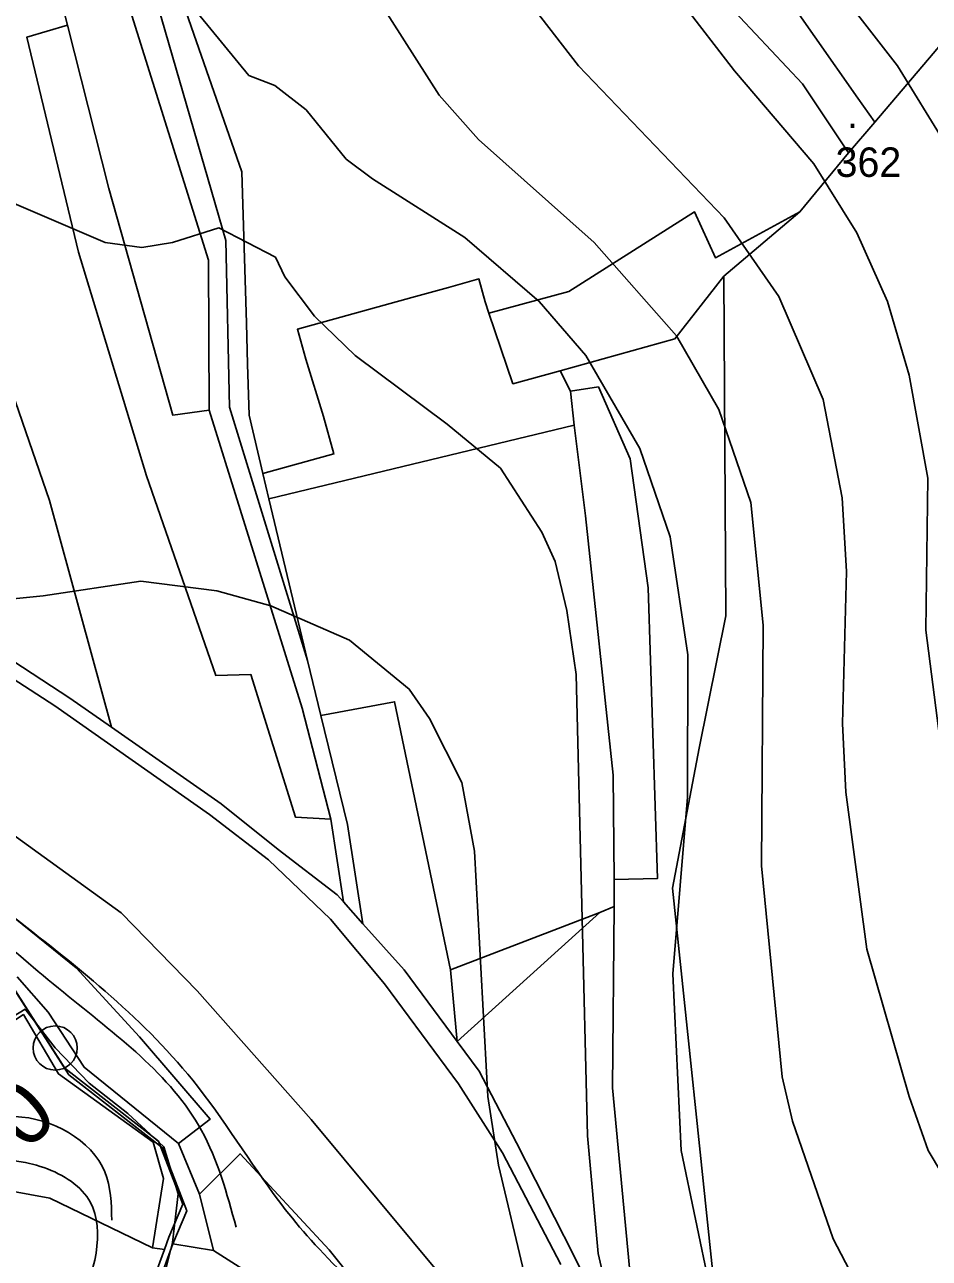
# Model space of a CAD drawing. Extents: x -510989 to -501240, y -1184665 to -1176098.
# Drawn here: x -503734.2 to -503549.8, y -1180716 to -1180464.6 of the extents above; entities that cross this region are included whole.
import ezdxf

# ---------------------------------------------------------------- set-up
doc = ezdxf.new("R2010")
doc.units = 0
for name, color, linetype in [('lesni_pozemek', 7, 'Continuous'), ('orna_puda', 7, 'Continuous'), ('ostatni_plocha_x_draha', 7, 'Continuous'), ('ostatni_plocha_x_neplodna_puda', 7, 'Continuous'), ('ostatni_plocha_x_ostatni_komunikace', 7, 'Continuous'), ('ostatni_plocha_x_silnice', 7, 'Continuous'), ('popis', 7, 'Continuous'), ('STAV_zaplavove_uzemi', 7, 'Continuous'), ('trasovani_toku', 7, 'Continuous'), ('trvaly_travni_porost', 7, 'Continuous'), ('vodni_plocha_x_vodni_tok_v_koryt_prir_n_upr', 7, 'Continuous'), ('vrstevnice_01', 7, 'Continuous'), ('vrstevnice_02', 7, 'Continuous'), ('vrstevnice_05', 7, 'Continuous'), ('zastavena_plocha_a_nadvori', 7, 'Continuous')]:
    doc.layers.add(name, color=color, linetype=linetype)

msp = doc.modelspace()

# ---------------------------------------------------------------- linework, layer by layer
at = {"layer": 'lesni_pozemek'}
msp.add_lwpolyline([(-503533.5, -1180803.41), (-503563.79, -1180785.56), (-503588.48, -1180762.44), (-503599.05, -1180753.9), (-503594.94, -1180744.02), (-503593.51, -1180722.84), (-503602.15, -1180640.58), (-503596.73, -1180612.04), (-503591.25, -1180585.06), (-503591.68, -1180515.89), (-503576.18, -1180502.75), (-503566.29, -1180490.75), (-503560.9, -1180484.48), (-503542.5, -1180462.78)], dxfattribs=at)
for points in [[(-503601.64, -1180528.62), (-503591.68, -1180515.89), (-503591.25, -1180585.06), (-503596.73, -1180612.04), (-503602.15, -1180640.58), (-503593.51, -1180722.84), (-503594.94, -1180744.02), (-503599.05, -1180753.9), (-503608.56, -1180746.23), (-503608.97, -1180738.78), (-503614.4, -1180681.22), (-503614.02, -1180644.27), (-503614.06, -1180638.81), (-503605.22, -1180638.61), (-503607.13, -1180579.36), (-503610.75, -1180553.06), (-503617.26, -1180538.39), (-503622.95, -1180539.29), (-503625.01, -1180535.17)], [(-503614.02, -1180644.27), (-503614.4, -1180681.22), (-503608.97, -1180738.78), (-503610.42, -1180739.1), (-503622.33, -1180715.28), (-503633.96, -1180692.44), (-503641.54, -1180677.86), (-503646.02, -1180671.82), (-503616.98, -1180645.53)]]:
    msp.add_lwpolyline(points, close=True, dxfattribs=at)
at = {"layer": 'orna_puda'}
msp.add_lwpolyline([(-503622.22, -1180546.23), (-503619.89, -1180564.68), (-503614.22, -1180617.56), (-503614.06, -1180638.81), (-503614.02, -1180644.27), (-503616.98, -1180645.53), (-503647.37, -1180657.2), (-503658.78, -1180602.56), (-503673.81, -1180605.35), (-503676.52, -1180594.14), (-503684.4, -1180561.26)], close=True, dxfattribs=at)
at = {"layer": 'ostatni_plocha_x_draha'}
for points in [[(-504050.38, -1180529.2), (-504011.3, -1180526.7), (-503991.91, -1180525.26), (-503972.65, -1180526.94), (-503942.7, -1180531.97), (-503920.4, -1180536.44), (-503878.69, -1180549.11), (-503842.28, -1180559.88), (-503797.62, -1180573.3), (-503768.92, -1180582.78), (-503755.03, -1180588.3), (-503740.5, -1180595.42), (-503728.04, -1180603.41), (-503696.54, -1180625.52), (-503684.47, -1180634.75), (-503671.84, -1180646.84), (-503660.86, -1180660.05), (-503645.78, -1180680.44), (-503636.8, -1180694.49), (-503624.93, -1180717.25)], [(-503536.64, -1180850.18), (-503560.57, -1180820.77), (-503579.71, -1180795.62), (-503597.29, -1180777.84), (-503641.82, -1180728.5), (-503675.8, -1180687.66), (-503699.02, -1180661.49), (-503714.51, -1180645.55), (-503771.73, -1180604.31), (-503793.07, -1180592.97), (-503820.15, -1180582.16), (-503851.54, -1180571.67), (-503897.34, -1180555.49), (-503936.67, -1180546.45), (-503962.9, -1180542.96), (-503983.6, -1180531.11), (-503992.96, -1180529.75), (-504016.96, -1180533.2), (-504032.06, -1180536.14), (-504051.35, -1180540.4)], [(-504050.53, -1180715.17), (-503994.39, -1180690.6), (-503992.99, -1180695.12), (-503985.88, -1180692.95), (-503973.84, -1180689.11), (-503957.35, -1180683.97), (-503948.66, -1180681.12), (-503928.99, -1180675.68), (-503917.92, -1180673.46), (-503909.8, -1180672), (-503892.82, -1180670.42), (-503889.47, -1180670.16), (-503878.59, -1180670.9), (-503863.19, -1180671.95), (-503822.35, -1180685.85), (-503787.22, -1180684.15), (-503784.06, -1180691.38), (-503775.83, -1180695.17), (-503729.09, -1180703.71), (-503708.13, -1180713.81), (-503705.69, -1180714.15), (-503707.85, -1180720.08)], [(-503707.05, -1180721.42), (-503703.98, -1180713), (-503695.73, -1180714.36), (-503650.87, -1180742.93)]]:
    msp.add_lwpolyline(points, dxfattribs=at)
at = {"layer": 'ostatni_plocha_x_neplodna_puda'}
for points in [[(-503647.82, -1180372.96), (-503618.88, -1180401.57), (-503608.17, -1180417.04), (-503564.35, -1180479.57), (-503560.9, -1180484.48), (-503566.29, -1180490.75), (-503575.67, -1180476.65), (-503591.61, -1180459.66), (-503614.95, -1180419.46), (-503652.8, -1180378.11)], [(-503719.8, -1180430.97), (-503713.65, -1180426.52), (-503689.92, -1180494.6), (-503689, -1180525.44), (-503688.75, -1180533.78), (-503688.45, -1180544.17), (-503685.65, -1180556.05), (-503684.4, -1180561.26), (-503676.52, -1180594.14), (-503692.47, -1180542.56), (-503693.19, -1180508.59), (-503706.98, -1180460.95)], [(-503622.95, -1180539.29), (-503617.26, -1180538.39), (-503610.75, -1180553.06), (-503607.13, -1180579.36), (-503605.22, -1180638.61), (-503614.06, -1180638.81), (-503614.22, -1180617.56), (-503619.89, -1180564.68), (-503622.22, -1180546.23)], [(-503647.37, -1180657.2), (-503616.98, -1180645.53), (-503646.02, -1180671.82)], [(-503749.43, -1180676.12), (-503734.45, -1180666.3), (-503727.32, -1180678.41), (-503708.01, -1180692.34), (-503705.91, -1180699.7), (-503708.13, -1180713.81), (-503729.09, -1180703.71), (-503775.83, -1180695.17), (-503749.95, -1180684.76)]]:
    msp.add_lwpolyline(points, close=True, dxfattribs=at)
at = {"layer": 'ostatni_plocha_x_ostatni_komunikace'}
for points in [[(-503706.98, -1180460.95), (-503693.19, -1180508.59), (-503692.47, -1180542.56), (-503676.52, -1180594.14), (-503673.81, -1180605.35), (-503668.4, -1180627.57), (-503665.24, -1180647.8), (-503669.23, -1180643.33), (-503671.81, -1180626.52), (-503677.64, -1180603.85), (-503696.59, -1180543.15), (-503696.75, -1180512.63), (-503713.01, -1180460.58)], [(-503624.93, -1180717.25), (-503636.8, -1180694.49), (-503645.78, -1180680.44), (-503660.86, -1180660.05), (-503671.84, -1180646.84), (-503684.47, -1180634.75), (-503696.54, -1180625.52), (-503728.04, -1180603.41), (-503740.5, -1180595.42), (-503755.03, -1180588.3), (-503768.92, -1180582.78), (-503797.62, -1180573.3), (-503842.28, -1180559.88), (-503878.69, -1180549.11), (-503920.4, -1180536.44), (-503942.7, -1180531.97), (-503972.65, -1180526.94), (-503991.91, -1180525.26), (-504011.3, -1180526.7), (-504050.38, -1180529.2)], [(-503738.37, -1180593.05), (-503724.98, -1180601.86), (-503716.52, -1180607.77), (-503694.15, -1180623.39), (-503682.52, -1180632.67), (-503670.51, -1180641.89), (-503669.23, -1180643.33), (-503665.24, -1180647.8), (-503656.86, -1180657.22), (-503646.02, -1180671.82), (-503641.54, -1180677.86), (-503633.96, -1180692.44), (-503622.33, -1180715.28), (-503610.42, -1180739.1)]]:
    msp.add_lwpolyline(points, dxfattribs=at)
at = {"layer": 'ostatni_plocha_x_silnice'}
for points in [[(-503771.73, -1180604.31), (-503714.51, -1180645.55), (-503699.02, -1180661.49), (-503675.8, -1180687.66), (-503641.82, -1180728.5)], [(-503650.95, -1180740.82), (-503672.12, -1180714.26), (-503690.3, -1180694.66), (-503698.56, -1180702.89), (-503702.85, -1180692.57), (-503696.37, -1180687.6), (-503710.77, -1180670.83), (-503723.72, -1180656.77), (-503750.38, -1180635.24)]]:
    msp.add_lwpolyline(points, dxfattribs=at)
at = {"layer": 'popis'}
msp.add_lwpolyline([(-503707.05, -1180721.42), (-503703.98, -1180713), (-503701.16, -1180706.3), (-503706.12, -1180693.45), (-503715.66, -1180686.02), (-503725.2, -1180678.58), (-503735.77, -1180662.04)], dxfattribs=at)
at = {"layer": 'STAV_zaplavove_uzemi'}
for points in [[(-504540.1, -1180857.4), (-504577.6, -1180869.9), (-504578.56, -1180860.28), (-504550.67, -1180843.94), (-504523.75, -1180837.2), (-504478.55, -1180823.74), (-504444.9, -1180804.51), (-504446.82, -1180793.93), (-504446.82, -1180779.51), (-504445.86, -1180755.47), (-504441.05, -1180745.85), (-504426.63, -1180754.51), (-504417.97, -1180766.04), (-504413.17, -1180777.58), (-504398.74, -1180788.16), (-504367.97, -1180786.24), (-504329.51, -1180770.85), (-504283.35, -1180754.51), (-504262.2, -1180724.7), (-504238.16, -1180694.89), (-504218.92, -1180663.15), (-504185.27, -1180631.42), (-504166.04, -1180606.42), (-504143.92, -1180591.03), (-504113.15, -1180572.76), (-504085.26, -1180570.84), (-504067.95, -1180564.11), (-504042.95, -1180584.3), (-504041.99, -1180609.3), (-504034.29, -1180620.84), (-504019.87, -1180632.38), (-503985.25, -1180627.57), (-503970.83, -1180622.77), (-503966.98, -1180607.38), (-503969.87, -1180574.69), (-503950.64, -1180559.3), (-503899.67, -1180566.99), (-503832.36, -1180592), (-503773.38, -1180619.38), (-503737.54, -1180645.61), (-503699.95, -1180679.7), (-503682.47, -1180704.18), (-503669.35, -1180719.04), (-503664.11, -1180725.16), (-503685.09, -1180722.54), (-503689.46, -1180721.66), (-503691.21, -1180741.77), (-503665.86, -1180776.74), (-503654.49, -1180807.33), (-503622.15, -1180837.93), (-503605.54, -1180857.16), (-503581.94, -1180873.77), (-503569.7, -1180887.76), (-503551.34, -1180899.12), (-503533.86, -1180905.24), (-503519.87, -1180914.86), (-503521.62, -1180886.01), (-503509.38, -1180869.4), (-503486.65, -1180862.41), (-503463.92, -1180863.28), (-503442.94, -1180864.15), (-503421.09, -1180871.15), (-503407.1, -1180879.02), (-503403.6, -1180885.13), (-503432.45, -1180912.23), (-503450.81, -1180934.96), (-503458.68, -1180948.07), (-503460.51, -1180958), (-503445.13, -1180968.57), (-503429.74, -1180958.96), (-503410.51, -1180930.11), (-503389.35, -1180907.03), (-503369.16, -1180886.84), (-503347.04, -1180874.34), (-503333.58, -1180868.57), (-503300.89, -1180867.61), (-503271.08, -1180854.15), (-503218.19, -1180816.64), (-503177.8, -1180772.41), (-503136.45, -1180737.79), (-503127.8, -1180727.21), (-503108.57, -1180722.41), (-503094.14, -1180728.18), (-503074.91, -1180728.18), (-503051.83, -1180714.71), (-503035.48, -1180702.21), (-503022.02, -1180736.83), (-503014.33, -1180767.6), (-503006.64, -1180784.91), (-502997.02, -1180789.72), (-502932.59, -1180779.14)], [(-503691.1, -1180709.63), (-503698.14, -1180689.92), (-503726.29, -1180661.77), (-503758.67, -1180635.02), (-503793.87, -1180613.9), (-503848.78, -1180591.37), (-503885.38, -1180575.88), (-503937.22, -1180564.11), (-503952.58, -1180564.11), (-503964.1, -1180580.75), (-503962.82, -1180602.51), (-503964.1, -1180625.54), (-503990.97, -1180635.78), (-504028.09, -1180635.78), (-504080.57, -1180656.26), (-504118.96, -1180675.46), (-504153.52, -1180702.34), (-504177.84, -1180745.85), (-504193.2, -1180768.89), (-504226.47, -1180789.37), (-504318.63, -1180820.09), (-504383.9, -1180844.41), (-504463.25, -1180867.44), (-504524.69, -1180885.36), (-504582.26, -1180902.78), (-504631.98, -1180942.98), (-504690.15, -1180991.64), (-504735.64, -1181042.41), (-504756.79, -1181076.26), (-504777.95, -1181112.22)], [(-504594.17, -1181642.09), (-504629.77, -1181535.28), (-504650.39, -1181443.46), (-504674.75, -1181355.39), (-504706.6, -1181265.44), (-504719.72, -1181182.99), (-504747.83, -1181113.66), (-504727.29, -1181064.42), (-504683.65, -1181020.77), (-504624.52, -1180967.28), (-504575.24, -1180927.85), (-504544.27, -1180915.18), (-504445.72, -1180881.39), (-504404.89, -1180867.31), (-504292.26, -1180829.3), (-504179.63, -1180791.29), (-504099.38, -1180734.98), (-504020.54, -1180698.37), (-503957.18, -1180675.84), (-503893.83, -1180664.58), (-503865.67, -1180678.66), (-503817.8, -1180689.92), (-503788.24, -1180689.92), (-503764.3, -1180695.55), (-503736.15, -1180687.11), (-503717.85, -1180698.37), (-503716.44, -1180708.23)], [(-502250.32, -1184002.61), (-502355.07, -1183875.41), (-502442.37, -1183790.61), (-502477.29, -1183700.82), (-502532.16, -1183578.61), (-502567.08, -1183448.91), (-502626.05, -1183402.34), (-502705.41, -1183380.59), (-502814.2, -1183349.87), (-502882.03, -1183297.39), (-502931.95, -1183237.24), (-503042.02, -1183107.97), (-503139.64, -1183018.94), (-503222.14, -1182957.59), (-503308.56, -1182839.96), (-503316.24, -1182784.92), (-503330.32, -1182756.77), (-503348.24, -1182719.65), (-503334.16, -1182651.82), (-503323.92, -1182595.5), (-503313.68, -1182526.39), (-503294.1, -1182480.5), (-503251.86, -1182396.03), (-503229.34, -1182314.37), (-503216.1, -1182227.15), (-503242.43, -1182174.5), (-503271.86, -1182129.59), (-503287.34, -1182081.58), (-503343.88, -1182028.1), (-503361.79, -1182008.91), (-503396.35, -1181952.59), (-503442.43, -1181933.39), (-503497.46, -1181888.6), (-503525.62, -1181860.44), (-503528.18, -1181837.4), (-503548.66, -1181767.01), (-503558.9, -1181729.89), (-503576.82, -1181682.53), (-503578.1, -1181621.1), (-503567.86, -1181572.46), (-503552.5, -1181536.63), (-503538.04, -1181458.36), (-503518.33, -1181411.9), (-503509.88, -1181341.51), (-503497.21, -1181207.63), (-503499.77, -1181097.56), (-503498.02, -1181031.35), (-503510.82, -1180970.85), (-503549.22, -1180952.23), (-503571.32, -1180940.6), (-503605.07, -1180937.11), (-503651.61, -1180939.44), (-503671.39, -1180917.33), (-503679.53, -1180892.89), (-503713.27, -1180871.95), (-503727.24, -1180859.15), (-503734.22, -1180833.55), (-503728.4, -1180799.81), (-503741.2, -1180770.72), (-503722.82, -1180725.17), (-503721.54, -1180703.41), (-503731.78, -1180697.01), (-503767.61, -1180699.57), (-503790.65, -1180697.01), (-503817.53, -1180697.01), (-503861.04, -1180686.77), (-503889.2, -1180675.25), (-503900.72, -1180668.85), (-503953.2, -1180679.09), (-503997.99, -1180697.01), (-504063.27, -1180722.61), (-504109.34, -1180749.49), (-504142.62, -1180776.36), (-504177.18, -1180796.84), (-504211.73, -1180817.32), (-504414.98, -1180961.5), (-504472.7, -1180998.11), (-504544.51, -1181068.5), (-504600.82, -1181143.12), (-504621.94, -1181196.62), (-504641.65, -1181267.01), (-504660.25, -1181350.62), (-504634.7, -1181398.32), (-504617.66, -1181447.72), (-504600.62, -1181492.01), (-504587, -1181548.23), (-504592.11, -1181628.29), (-504569.96, -1181682.81), (-504568.26, -1181664.07), (-504554.63, -1181621.48), (-504547.82, -1181597.63)]]:
    msp.add_spline(points, degree=3, dxfattribs=at)
at = {"layer": 'trasovani_toku'}
for p, q in [((-503734.07, -1180665.19), (-503742.59, -1180670.41)), ((-503727.98, -1180673.12), (-503734.07, -1180665.19)), ((-503721.04, -1180680.32), (-503727.98, -1180673.12)), ((-503713.18, -1180686.5), (-503721.04, -1180680.32)), ((-503705.8, -1180693.25), (-503713.18, -1180686.5)), ((-503702.89, -1180702.81), (-503705.8, -1180693.25)), ((-503704.09, -1180712.74), (-503702.89, -1180702.81)), ((-503706.46, -1180722.45), (-503704.09, -1180712.74))]:
    msp.add_line(p, q, dxfattribs=at)
msp.add_circle((-503727.98, -1180673.12), 4.5, dxfattribs=at)
at = {"layer": 'trvaly_travni_porost'}
for points in [[(-503550.9, -1180324.16), (-503471.79, -1180425.91), (-503524.31, -1180459.37), (-503529.62, -1180454.54), (-503542.5, -1180462.78), (-503560.9, -1180484.48), (-503564.35, -1180479.57), (-503608.17, -1180417.04), (-503618.88, -1180401.57)], [(-503757.65, -1180363.7), (-503753.52, -1180387.27), (-503746.91, -1180439.71), (-503747.73, -1180484.15), (-503744.57, -1180506.85), (-503740.31, -1180529.44), (-503729.16, -1180561.58), (-503716.52, -1180607.77), (-503724.98, -1180601.86), (-503738.37, -1180593.05), (-503744.07, -1180590.17), (-503750.14, -1180547.15), (-503757.69, -1180492.82), (-503758.83, -1180463.39), (-503760.37, -1180423.43), (-503762.45, -1180381.47), (-503765.09, -1180365.76)], [(-503726.48, -1180426.71), (-503713.01, -1180460.58), (-503696.75, -1180512.63), (-503696.59, -1180543.15), (-503704.02, -1180544.16), (-503717.04, -1180497.98), (-503725.47, -1180464.73), (-503729.53, -1180448.69), (-503724.05, -1180438.14)], [(-503729.53, -1180448.69), (-503725.47, -1180464.73), (-503733.78, -1180467.17), (-503723.22, -1180510.94), (-503709.35, -1180556.54), (-503695.26, -1180597.21), (-503688.13, -1180596.99), (-503679.01, -1180626.08), (-503671.81, -1180626.52), (-503669.23, -1180643.33), (-503670.51, -1180641.89), (-503682.52, -1180632.67), (-503694.15, -1180623.39), (-503716.52, -1180607.77), (-503729.16, -1180561.58), (-503740.31, -1180529.44), (-503744.57, -1180506.85), (-503747.73, -1180484.15), (-503746.91, -1180439.71)], [(-503725.47, -1180464.73), (-503717.04, -1180497.98), (-503704.02, -1180544.16), (-503696.59, -1180543.15), (-503677.64, -1180603.85), (-503671.81, -1180626.52), (-503679.01, -1180626.08), (-503688.13, -1180596.99), (-503695.26, -1180597.21), (-503709.35, -1180556.54), (-503723.22, -1180510.94), (-503733.78, -1180467.17)], [(-503576.18, -1180502.75), (-503591.68, -1180515.89), (-503601.64, -1180528.62), (-503625.01, -1180535.17), (-503634.68, -1180537.78), (-503639.55, -1180523.37), (-503623.25, -1180518.96), (-503597.66, -1180502.74), (-503593.4, -1180512.09)], [(-503673.81, -1180605.35), (-503658.78, -1180602.56), (-503647.37, -1180657.2), (-503646.02, -1180671.82), (-503656.86, -1180657.22), (-503665.24, -1180647.8), (-503668.4, -1180627.57)], [(-503690.3, -1180694.66), (-503672.12, -1180714.26), (-503650.95, -1180740.82), (-503650.87, -1180742.93), (-503695.73, -1180714.36), (-503698.56, -1180702.89)]]:
    msp.add_lwpolyline(points, close=True, dxfattribs=at)
for points in [[(-503591.61, -1180459.66), (-503575.67, -1180476.65), (-503566.29, -1180490.75), (-503576.18, -1180502.75), (-503593.4, -1180512.09), (-503597.66, -1180502.74), (-503623.25, -1180518.96), (-503639.55, -1180523.37), (-503640.31, -1180521.1), (-503641.61, -1180516.43), (-503647.78, -1180518.14), (-503655.27, -1180520.22), (-503678.59, -1180526.69), (-503676.9, -1180532.77), (-503673.26, -1180544.45), (-503671.17, -1180552.07), (-503685.65, -1180556.05), (-503688.45, -1180544.17), (-503688.75, -1180533.78), (-503689, -1180525.44), (-503689.92, -1180494.6), (-503713.65, -1180426.52)], [(-503750.38, -1180635.24), (-503723.72, -1180656.77), (-503710.77, -1180670.83), (-503696.37, -1180687.6), (-503702.85, -1180692.57), (-503722.05, -1180677.04), (-503729.42, -1180665.8), (-503735.76, -1180658.6)]]:
    msp.add_lwpolyline(points, dxfattribs=at)
at = {"layer": 'vodni_plocha_x_vodni_tok_v_koryt_prir_n_upr'}
msp.add_lwpolyline([(-503735.76, -1180658.6), (-503729.42, -1180665.8), (-503722.05, -1180677.04), (-503702.85, -1180692.57), (-503698.56, -1180702.89), (-503695.73, -1180714.36), (-503703.98, -1180713), (-503701.16, -1180706.3), (-503706.12, -1180693.45), (-503725.2, -1180678.58), (-503735.77, -1180662.04)], dxfattribs=at)
msp.add_lwpolyline([(-503745.47, -1180670.94), (-503736.57, -1180660.72), (-503726, -1180677.26), (-503706.93, -1180692.12), (-503701.97, -1180704.97), (-503704.79, -1180711.67), (-503705.69, -1180714.15), (-503708.13, -1180713.81), (-503705.91, -1180699.7), (-503708.01, -1180692.34), (-503727.32, -1180678.41), (-503734.45, -1180666.3), (-503749.43, -1180676.12), (-503749.95, -1180684.76), (-503775.83, -1180695.17), (-503784.06, -1180691.38), (-503787.22, -1180684.15), (-503786.48, -1180677.26), (-503786.19, -1180674.61), (-503784.17, -1180675.25), (-503784.96, -1180679.23), (-503782.43, -1180685.4), (-503766.35, -1180683.52)], close=True, dxfattribs=at)
at = {"layer": 'vrstevnice_01'}
for points in [[(-503544.09, -1180757), (-503555.31, -1180739), (-503569.41, -1180712), (-503577.69, -1180688), (-503579.81, -1180679), (-503584, -1180636), (-503583.69, -1180587), (-503586.19, -1180562), (-503592.69, -1180543), (-503601.31, -1180528), (-503618.09, -1180509), (-503641.69, -1180488), (-503649.69, -1180479), (-503661.81, -1180460)], [(-503543, -1180646), (-503550.5, -1180588), (-503550.09, -1180557), (-503553.91, -1180536), (-503558.31, -1180521), (-503564.59, -1180507), (-503573.31, -1180493), (-503589.5, -1180474), (-503600.31, -1180460)], [(-503738.69, -1180500), (-503717.81, -1180509), (-503710.31, -1180510), (-503704.09, -1180509), (-503694.59, -1180506), (-503683.09, -1180512), (-503681.19, -1180516), (-503675.09, -1180524), (-503666.81, -1180532), (-503648.09, -1180546), (-503637.19, -1180555), (-503628.81, -1180568), (-503626.09, -1180574), (-503623.69, -1180584), (-503621.81, -1180597), (-503619.5, -1180691), (-503617.31, -1180715), (-503614.5, -1180727)]]:
    msp.add_lwpolyline(points, dxfattribs=at)
at = {"layer": 'vrstevnice_02'}
for points in [[(-503571, -1180454), (-503556.31, -1180473), (-503546.41, -1180489)], [(-503543.59, -1180790), (-503573.31, -1180767), (-503577.31, -1180762), (-503586.81, -1180743), (-503594.5, -1180722), (-503600.41, -1180694), (-503602.09, -1180658), (-503599.09, -1180622), (-503599, -1180593), (-503602.59, -1180569), (-503608.81, -1180551), (-503619.81, -1180532), (-503629.31, -1180521), (-503644.5, -1180508), (-503663.31, -1180496), (-503668.69, -1180492), (-503676.81, -1180482), (-503683.19, -1180477), (-503688.5, -1180475), (-503704, -1180456)], [(-503630.59, -1180461), (-503621.31, -1180473), (-503591.59, -1180504), (-503580.5, -1180520), (-503571.41, -1180541), (-503567.59, -1180561), (-503566.69, -1180576), (-503567.5, -1180607), (-503566.81, -1180621), (-503562.5, -1180653), (-503553.91, -1180683), (-503550, -1180694)], [(-503632.41, -1180719), (-503637.59, -1180697), (-503639.81, -1180683), (-503642.5, -1180633), (-503645.09, -1180619), (-503651.69, -1180606), (-503655.81, -1180600), (-503668, -1180590), (-503684, -1180583), (-503695, -1180580), (-503710.5, -1180578), (-503730.41, -1180581), (-503750.81, -1180583)], [(-503550, -1180694), (-503542.31, -1180707)]]:
    msp.add_lwpolyline(points, dxfattribs=at)
at = {"layer": 'zastavena_plocha_a_nadvori'}
msp.add_lwpolyline([(-503641.61, -1180516.43), (-503640.31, -1180521.1), (-503639.55, -1180523.37), (-503634.68, -1180537.78), (-503625.01, -1180535.17), (-503622.95, -1180539.29), (-503622.22, -1180546.23), (-503684.4, -1180561.26), (-503685.65, -1180556.05), (-503671.17, -1180552.07), (-503673.26, -1180544.45), (-503676.9, -1180532.77), (-503678.59, -1180526.69), (-503655.27, -1180520.22), (-503647.78, -1180518.14)], close=True, dxfattribs=at)

# ---------------------------------------------------------------- texts
at = {"layer": 'trasovani_toku'}
msp.add_text('0,600', height=13, rotation=222.1779, dxfattribs=at).set_placement((-503735.7, -1180678.23))
at = {"layer": 'vrstevnice_05'}
for s, p in [('.', (-503566.55, -1180485.7)), ('362', (-503568.9, -1180495.63))]:
    msp.add_text(s, height=6, dxfattribs=at).set_placement(p)

doc.saveas('drawing.dxf')
